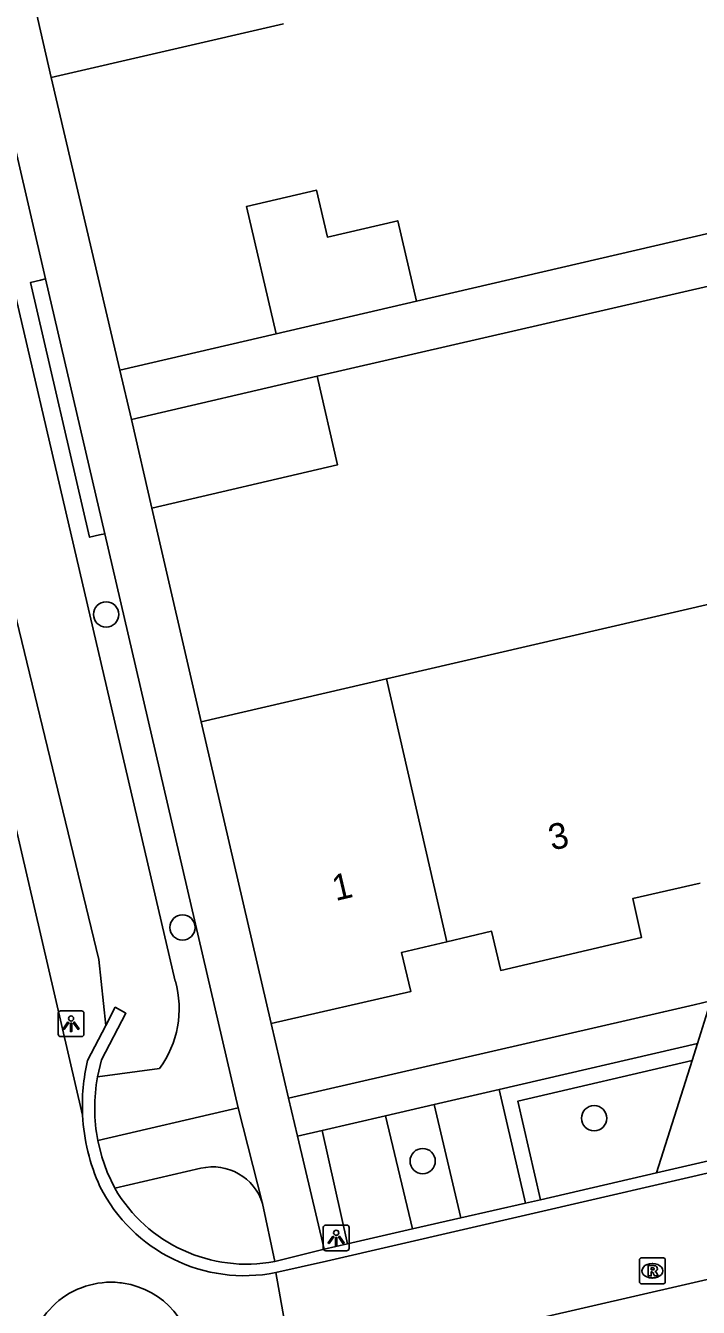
# Model space of a CAD drawing. Extents: x 156414 to 157775, y 382335 to 383765.
# Drawn here: x 156694.98 to 156721.03, y 382800.66 to 382850.26 of the extents above; entities that cross this region are included whole.
import ezdxf

# ---------------------------------------------------------------- set-up
doc = ezdxf.new("R2010")
doc.units = 0
for name, color, linetype in [('IMGEO_Boom', 7, 'Continuous'), ('IMGEO_Greppel_droge_sloot', 7, 'Continuous'), ('IMGEO_Haag', 7, 'Continuous'), ('IMGEO_Lichtpunt', 7, 'Continuous'), ('IMGEO_Muur', 7, 'Continuous'), ('IMGEO_Pand', 7, 'Continuous'), ('IMGEO_Pand_nummerreeks', 7, 'Continuous'), ('IMGEO_Parkeervlak_open', 7, 'Continuous'), ('IMGEO_Rijbaan_lokaal_gesloten', 7, 'Continuous'), ('IMGEO_Rijbaan_lokaal_open', 7, 'Continuous'), ('IMGEO_Rioolput', 7, 'Continuous'), ('IMGEO_Voetpad_open', 7, 'Continuous')]:
    doc.layers.add(name, color=color, linetype=linetype)

msp = doc.modelspace()

# ---------------------------------------------------------------- linework, layer by layer
at = {"layer": 'IMGEO_Boom'}
for centre in [(156698.096, 382827.474), (156701.053, 382815.359), (156716.991, 382807.976), (156710.352, 382806.318)]:
    msp.add_circle(centre, 0.489, dxfattribs=at)
at = {"layer": 'IMGEO_Greppel_droge_sloot'}
for points in [[(156700.775, 382813.277), (156690.268, 382858.316)], [(156687.287, 382857.481), (156687.968, 382854.727), (156697.816, 382814.122), (156698.079, 382811.561)], [(156697.761, 382809.573), (156700.165, 382809.898)]]:
    msp.add_lwpolyline(points, dxfattribs=at)
msp.add_arc((156697.006, 382812.213), 3.917, 323.7691, 15.7645, dxfattribs=at)
at = {"layer": 'IMGEO_Haag'}
for points in [[(156695.754, 382840.457), (156695.559, 382840.412), (156695.169, 382840.321), (156697.458, 382830.46), (156697.84, 382830.549), (156698.044, 382830.596)], [(156720.787, 382810.206), (156714.037, 382808.642), (156714.916, 382804.824)]]:
    msp.add_lwpolyline(points, dxfattribs=at)
at = {"layer": 'IMGEO_Lichtpunt'}
for p, q in [((156697.142, 382812.134), (156696.334, 382812.134)), ((156697.142, 382812.134), (156696.334, 382812.134)), ((156696.24, 382812.039), (156696.24, 382811.232)), ((156696.24, 382812.039), (156696.24, 382811.232)), ((156697.236, 382811.232), (156697.236, 382812.039)), ((156697.236, 382811.232), (156697.236, 382812.039)), ((156696.334, 382811.138), (156697.142, 382811.138)), ((156696.334, 382811.138), (156697.142, 382811.138)), ((156706.505, 382803.749), (156706.505, 382802.942)), ((156706.505, 382803.749), (156706.505, 382802.942)), ((156707.407, 382803.844), (156706.599, 382803.844)), ((156707.407, 382803.844), (156706.599, 382803.844)), ((156707.501, 382802.942), (156707.501, 382803.749)), ((156707.501, 382802.942), (156707.501, 382803.749)), ((156706.599, 382802.848), (156707.407, 382802.848)), ((156706.599, 382802.848), (156707.407, 382802.848))]:
    msp.add_line(p, q, dxfattribs=at)
for points in [[(156696.614, 382811.703), (156696.653, 382811.675), (156696.465, 382811.413), (156696.427, 382811.44), (156696.614, 382811.703)], [(156696.716, 382811.655), (156696.763, 382811.655), (156696.763, 382811.333), (156696.716, 382811.333), (156696.716, 382811.655)], [(156696.826, 382811.675), (156696.864, 382811.702), (156697.051, 382811.44), (156697.012, 382811.412), (156696.826, 382811.675)], [(156706.879, 382803.413), (156706.918, 382803.385), (156706.73, 382803.123), (156706.692, 382803.15), (156706.879, 382803.413)], [(156706.981, 382803.365), (156707.028, 382803.365), (156707.028, 382803.043), (156706.981, 382803.043), (156706.981, 382803.365)], [(156707.091, 382803.385), (156707.129, 382803.412), (156707.316, 382803.15), (156707.277, 382803.122), (156707.091, 382803.385)]]:
    msp.add_lwpolyline(points, dxfattribs=at)
for centre in [(156696.739, 382811.837), (156707.004, 382803.547)]:
    msp.add_circle(centre, 0.0994, dxfattribs=at)
for centre, start, end in [((156696.334, 382812.039), 90, 180), ((156696.334, 382812.039), 90, 180), ((156697.142, 382812.039), 0, 90), ((156697.142, 382812.039), 0, 90), ((156696.334, 382811.232), 180, 270), ((156696.334, 382811.232), 180, 270), ((156697.142, 382811.232), 270, 0), ((156697.142, 382811.232), 270, 360), ((156706.599, 382803.749), 90, 180), ((156706.599, 382803.749), 90, 180), ((156707.407, 382803.749), 0, 90), ((156707.407, 382803.749), 0, 90), ((156706.599, 382802.942), 180, 270), ((156706.599, 382802.942), 180, 270), ((156707.407, 382802.942), 270, 0), ((156707.407, 382802.942), 270, 360)]:
    msp.add_arc(centre, 0.0946, start, end, dxfattribs=at)
at = {"layer": 'IMGEO_Muur'}
for points in [[(156698.629, 382836.929), (156695.973, 382848.245)], [(156699.869, 382831.586), (156701.772, 382823.318)]]:
    msp.add_lwpolyline(points, dxfattribs=at)
at = {"layer": 'IMGEO_Pand'}
for points in [[(156695.973, 382848.245), (156692.966, 382861.356)], [(156695.973, 382848.245), (156704.962, 382850.325)], [(156710.108, 382839.592), (156709.385, 382842.705), (156706.665, 382842.074), (156706.243, 382843.89), (156703.535, 382843.262), (156704.678, 382838.332)], [(156704.678, 382838.332), (156710.108, 382839.592)], [(156706.264, 382836.69), (156699.077, 382835.022)], [(156699.869, 382831.586), (156707.054, 382833.261), (156706.264, 382836.69)], [(156699.869, 382831.586), (156699.077, 382835.022)], [(156724.448, 382828.561), (156708.947, 382824.977)], [(156708.947, 382824.977), (156701.772, 382823.318)], [(156708.947, 382824.977), (156711.29, 382814.805)], [(156704.481, 382811.649), (156701.772, 382823.318)], [(156711.29, 382814.805), (156713.021, 382815.212), (156713.378, 382813.694), (156718.826, 382814.976), (156718.487, 382816.475), (156721.09, 382817.069)], [(156704.481, 382811.649), (156709.897, 382812.887), (156709.536, 382814.392), (156711.29, 382814.805)]]:
    msp.add_lwpolyline(points, dxfattribs=at)
at = {"layer": 'IMGEO_Parkeervlak_open'}
msp.add_lwpolyline([(156714.331, 382804.689), (156713.318, 382809.091)], dxfattribs=at)
at = {"layer": 'IMGEO_Rijbaan_lokaal_gesloten'}
for points in [[(156697.184, 382808.091), (156685.565, 382858.168)], [(156704.67, 382802.003), (156706.623, 382802.451), (156776.982, 382818.697), (156816.178, 382827.739), (156855.39, 382836.785), (156925.817, 382853.068)], [(156926.664, 382849.268), (156923.197, 382848.454), (156856.378, 382832.904), (156817.084, 382823.811), (156780.281, 382815.295), (156707.464, 382798.538)], [(156704.67, 382802.003), (156705.372, 382798.026)]]:
    msp.add_lwpolyline(points, dxfattribs=at)
for centre, radius, start, end in [((156704.696, 382808.467), 7.521, 182.8659, 204.5585), ((156703.451, 382808.141), 6.258, 206.5791, 281.2295)]:
    msp.add_arc(centre, radius, start, end, dxfattribs=at)
at = {"layer": 'IMGEO_Rijbaan_lokaal_open'}
for points in [[(156697.761, 382809.573), (156697.917, 382810.235), (156698.863, 382812.04), (156698.449, 382812.274), (156698.079, 382811.561)], [(156698.079, 382811.561), (156697.381, 382810.215)], [(156698.43, 382805.268), (156698.132, 382805.895), (156697.926, 382806.482), (156697.773, 382807.114)], [(156723.383, 382806.779), (156719.402, 382805.859)], [(156719.402, 382805.859), (156714.916, 382804.824)], [(156714.331, 382804.689), (156711.829, 382804.119)], [(156714.916, 382804.824), (156714.331, 382804.689)], [(156709.953, 382803.691), (156707.442, 382803.119)], [(156711.829, 382804.119), (156709.953, 382803.691)], [(156706.538, 382802.913), (156704.626, 382802.43)], [(156707.442, 382803.119), (156706.538, 382802.913)], [(156698.622, 382801.613), (156698.692, 382801.605), (156698.761, 382801.596)]]:
    msp.add_lwpolyline(points, dxfattribs=at)
for centre, radius, start, end in [((156704.714, 382808.464), 7.539, 166.5681, 182.8339), ((156704.46, 382808.376), 6.805, 169.8698, 190.6894), ((156703.539, 382808.24), 5.911, 210.185, 280.5959), ((156698.283, 382798.424), 3.207, 83.9335, 180.0159), ((156698.284, 382798.422), 3.209, 0.0133, 81.4446)]:
    msp.add_arc(centre, radius, start, end, dxfattribs=at)
at = {"layer": 'IMGEO_Rioolput'}
for p, q in [((156718.744, 382801.648), (156718.744, 382802.5)), ((156718.819, 382802.574), (156719.671, 382802.574)), ((156719.232, 382802.354), (156719.257, 382802.354)), ((156719.745, 382802.5), (156719.745, 382801.648)), ((156719.255, 382801.794), (156719.23, 382801.794)), ((156719.671, 382801.574), (156718.819, 382801.574))]:
    msp.add_line(p, q, dxfattribs=at)
for points in [[(156718.744, 382801.648), (156718.744, 382802.5)], [(156718.819, 382802.574), (156719.671, 382802.574)], [(156719.333, 382802.272), (156719.081, 382802.274), (156719.081, 382801.874)], [(156719.259, 382802.193), (156719.205, 382802.193), (156719.205, 382802.112)], [(156719.745, 382802.5), (156719.745, 382801.648)], [(156719.081, 382801.874), (156719.205, 382801.874), (156719.205, 382802.036), (156719.216, 382802.036)], [(156719.205, 382802.112), (156719.257, 382802.112)], [(156719.263, 382802.007), (156719.334, 382801.874), (156719.474, 382801.874), (156719.409, 382802)], [(156719.671, 382801.574), (156718.819, 382801.574)]]:
    msp.add_lwpolyline(points, dxfattribs=at)
for centre, radius, start, end in [((156718.821, 382802.498), 0.0765, 91.552, 178.448), ((156718.821, 382802.498), 0.0765, 91.552, 178.448), ((156719.265, 382802.097), 0.0964, 77.0061, 93.1865), ((156719.279, 382802.154), 0.0378, 276.6634, 79.6772), ((156719.332, 382802.162), 0.109, 350.3612, 89.416), ((156719.669, 382802.498), 0.0765, 1.552, 88.448), ((156719.669, 382802.498), 0.0765, 1.552, 88.448), ((156719.215, 382801.983), 0.0533, 26.0293, 88.6989), ((156719.241, 382802.301), 0.19, 274.7715, 282.9687), ((156719.33, 382802.162), 0.112, 277.5842, 350.9817), ((156719.314, 382801.947), 0.108, 29.5134, 73.7905), ((156718.821, 382801.65), 0.0765, 181.552, 268.448), ((156718.821, 382801.65), 0.0765, 181.552, 268.448), ((156719.669, 382801.65), 0.0765, 271.552, 358.448), ((156719.669, 382801.65), 0.0765, 271.552, 358.448)]:
    msp.add_arc(centre, radius, start, end, dxfattribs=at)
for centre, major_axis, ratio, start_param, end_param in [((156719.231, 382802.074), (-0.387, 0.002), 0.722429, 4.712389, 7.853982), ((156719.256, 382802.074), (-0.39, 0.002), 0.717154, 1.570796, 4.712389)]:
    msp.add_ellipse(centre, major_axis=major_axis, ratio=ratio, start_param=start_param, end_param=end_param, dxfattribs=at)
at = {"layer": 'IMGEO_Voetpad_open'}
for points in [[(156690.581, 382862.731), (156695.754, 382840.457)], [(156698.629, 382836.929), (156695.973, 382848.245)], [(156710.108, 382839.592), (156724.949, 382843.035)], [(156695.754, 382840.457), (156698.044, 382830.596)], [(156706.264, 382836.69), (156721.59, 382840.219)], [(156698.629, 382836.929), (156704.678, 382838.332)], [(156699.077, 382835.022), (156698.629, 382836.929)], [(156701.772, 382823.318), (156699.869, 382831.586)], [(156698.044, 382830.596), (156703.204, 382808.375)], [(156721.508, 382812.519), (156720.868, 382812.371), (156719.687, 382812.099), (156705.153, 382808.749)], [(156720.999, 382810.871), (156721.508, 382812.519)], [(156705.153, 382808.749), (156704.481, 382811.649)], [(156713.318, 382809.091), (156720.999, 382810.871)], [(156720.999, 382810.871), (156720.787, 382810.206)], [(156720.787, 382810.206), (156719.402, 382805.859)], [(156705.508, 382807.28), (156705.153, 382808.749)], [(156710.793, 382808.505), (156713.318, 382809.091)], [(156703.204, 382808.375), (156697.773, 382807.114)], [(156704.155, 382804.674), (156703.204, 382808.375)], [(156708.909, 382808.069), (156710.793, 382808.505)], [(156711.829, 382804.119), (156710.793, 382808.505)], [(156706.463, 382807.501), (156708.909, 382808.069)], [(156709.953, 382803.691), (156708.909, 382808.069)], [(156705.508, 382807.28), (156706.463, 382807.501)], [(156706.538, 382802.913), (156705.508, 382807.28)], [(156706.463, 382807.501), (156707.442, 382803.119)], [(156698.43, 382805.268), (156701.761, 382806.041)], [(156704.155, 382804.674), (156704.626, 382802.43)]]:
    msp.add_lwpolyline(points, dxfattribs=at)
msp.add_arc((156702.221, 382804.066), 2.028, 17.4431, 103.1032, dxfattribs=at)

# ---------------------------------------------------------------- texts
at = {"layer": 'IMGEO_Pand_nummerreeks'}
for s, rotation, p in [('3', 13.0099, (156715.354, 382818.33)), ('1', 13.2405, (156706.98, 382816.379))]:
    msp.add_text(s, height=1, rotation=rotation, dxfattribs=at).set_placement(p)

doc.saveas('drawing.dxf')
